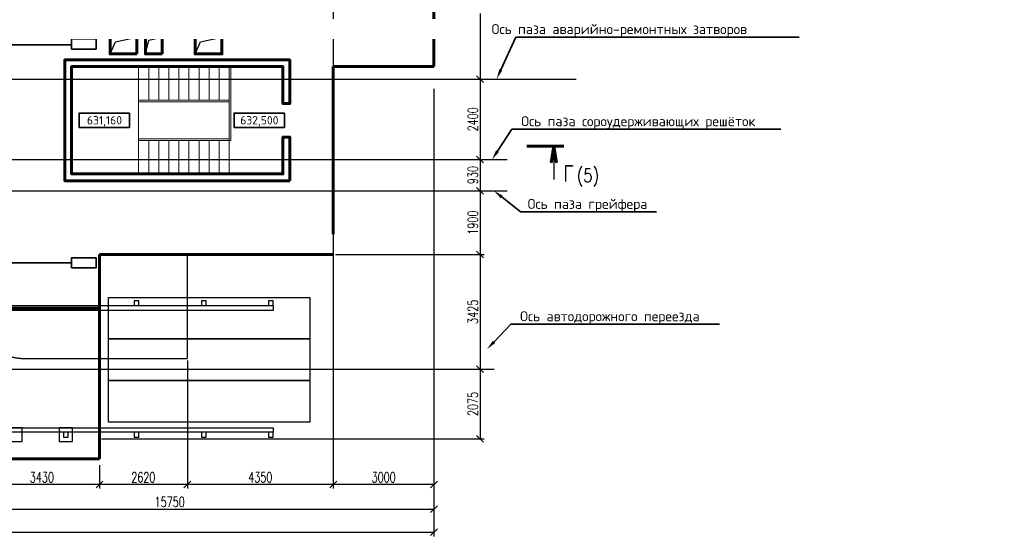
# Model space of a CAD drawing. Header units: millimetres. Extents: x 42975 to 708721, y 118172 to 172014.
# Tile 315 of 316: x 357980 to 387319, y 121030 to 136439. Entities that reach past the tile are written whole.
import ezdxf
from ezdxf import colors
from ezdxf.entities.mleader import LeaderData, LeaderLine
from ezdxf.enums import TextEntityAlignment as Align
from ezdxf.math import Vec2, Vec3

# ---------------------------------------------------------------- set-up
doc = ezdxf.new("R2010")
doc.units = ezdxf.units.MM
doc.set_wipeout_variables(frame=1)
doc.linetypes.add('ГТО-1 Пунктир', pattern=[7, 5, -2])
doc.linetypes.add('осевая', pattern=[50.8, 31.75, -6.35, 6.35, -6.35])
doc.layers.get('Defpoints').update_dxf_attribs({"color": 8})
for name, color, linetype, lineweight in [('ГТО-2_Бетон_025', 7, 'Continuous', 25), ('ГТО-2_Бетон_060', 3, 'Continuous', 60), ('ГТО-2_Выноски_035', 2, 'Continuous', 35), ('ГТО-2_Линии_035', 2, 'Continuous', 35), ('ГТО-2_Оси_025', 6, 'осевая', 25), ('ГТО-2_Пунктир_025', 151, 'ГТО-1 Пунктир', 25), ('СТП_Текст', 2, 'Continuous', 35)]:
    doc.layers.add(name, color=color, linetype=linetype, lineweight=lineweight)
doc.layers.add('ГТО-2_Штриховка_018', color=7, linetype='Continuous', lineweight=18, true_color=0x6b6b6b)
doc.layers.add('ОЗИМ_Размеры', color=7, linetype='Continuous')
doc.styles.add('MOSOBL (isocpeur)', font='isocpeur.ttf')
doc.styles.add('RomanS', font='romans.shx', dxfattribs={"width": 0.7})
doc.dimstyles.new('M100', dxfattribs={"dimscale": 100, "dimtxt": 3, "dimasz": 2, "dimexe": 1.25, "dimexo": 0.625, "dimtad": 3, "dimtoh": 1, "dimdec": 0, "dimtxsty": 'RomanS', "dimblk": 'OBLIQUE', "dimcen": 3, "dimclrt": 2, "dimaunit": 1, "dimadec": 4, "dimazin": 0, "dimtfac": 1, "dimtdec": 0, "dimtmove": 0, "dimatfit": 3, "dimfxl": 1, "dimtfill": 1, "dimarcsym": 0})

# ---------------------------------------------------------------- blocks, each defined once
blk = doc.blocks.new('A$C168002F8')
at = {"layer": 'ГТО-2_Штриховка_018'}
for p, q in [((6200, -7700), (6200, -10900)), ((6500, -7700), (6500, -8700)), ((6800, -7700), (6800, -8700)), ((7100, -7700), (7100, -8700)), ((7400, -7700), (7400, -8700)), ((7700, -7700), (7700, -8700)), ((8000, -7700), (8000, -8700)), ((8300, -7700), (8300, -8700)), ((8600, -7700), (8600, -8700)), ((8900, -7700), (8900, -9900)), ((8900, -7700), (8900, -9900)), ((8950, -7700), (8950, -9900)), ((6200, -8700), (8900, -8700)), ((6200, -8750), (8900, -8750)), ((6200, -9850), (8900, -9850)), ((6200, -9900), (8950, -9900)), ((6500, -9900), (6500, -10900)), ((6800, -9900), (6800, -10900)), ((7100, -9900), (7100, -10900)), ((7400, -9900), (7400, -10900)), ((7700, -9900), (7700, -10900)), ((8000, -9900), (8000, -10900)), ((8300, -9900), (8300, -10900)), ((8600, -9900), (8600, -10900)), ((8900, -9900), (8900, -10900))]:
    blk.add_line(p, q, dxfattribs=at)
at = {"layer": 'ГТО-2_Штриховка_018', "ltscale": 100}
for points in [[(6200, -8201, 0, 200, 0), (6854, -8201, 0, 0, 0), (8900, -8200, 0, 0, 0)], [(8900, -10404, 0, 200, 0), (8246, -10404, 0, 0, 0), (6200, -10404, 0, 0, 0)]]:
    blk.add_lwpolyline(points, format="xyseb", dxfattribs=at)
blk = doc.blocks.new('*U8')
blk.add_wipeout([(-7.5, -2.1), (7.5, -2.1), (7.5, 2.2), (-7.5, 2.2)])
at = {"color": 7}
blk.add_lwpolyline([(7.5, 2.2), (-7.5, 2.2), (-7.5, -2.1), (7.5, -2.1)], close=True, dxfattribs=at)
at = {"color": 2, "style": 'MOSOBL (isocpeur)', "flags": 8}
blk.add_attdef('ОТМЕТКА', text='', height=2.5, dxfattribs=at).set_placement((0, 0.05), align=Align.MIDDLE_CENTER)
blk = doc.blocks.new('_Oblique')
at = {"color": 0, "linetype": 'ByBlock', "lineweight": -2}
blk.add_line((-0.5, -0.5), (0.5, 0.5), dxfattribs=at)
blk = doc.blocks.new('*D25')
at = {"layer": 'Defpoints', "color": 0, "transparency": 16777216}
for p in [(370939, 143237), (370939, 134667), (371696, 134667)]:
    blk.add_point(p, dxfattribs=at)
at = {"layer": 'ОЗИМ_Размеры', "color": 0, "lineweight": -2, "transparency": 16777216}
for p, q in [((371001, 143237), (371821, 143237)), ((371696, 143237), (371696, 134667)), ((371001, 134667), (371821, 134667))]:
    blk.add_line(p, q, dxfattribs=at)
at = {"layer": 'ОЗИМ_Размеры', "color": 0, "lineweight": -2, "transparency": 16777216, "xscale": 200, "yscale": 200, "zscale": 200}
for p, rotation in [((371696, 143237), 90), ((371696, 134667), 270)]:
    blk.add_blockref('_Oblique', p, dxfattribs=dict(at, rotation=rotation))
at = {"layer": 'ОЗИМ_Размеры', "color": 2, "transparency": 16777216, "insert": (371483, 138952), "char_height": 300, "attachment_point": 5, "rotation": 90, "style": 'RomanS', "bg_fill": 3, "box_fill_scale": 1.1, "bg_fill_color": 256, "bg_fill_true_color": 13158600, "bg_fill_transparency": 0}
blk.add_mtext('8570', dxfattribs=at)
blk = doc.blocks.new('*D26')
at = {"layer": 'Defpoints', "color": 0, "transparency": 16777216}
for p in [(370939, 134667), (370939, 132267), (371696, 132267)]:
    blk.add_point(p, dxfattribs=at)
at = {"layer": 'ОЗИМ_Размеры', "color": 0, "lineweight": -2, "transparency": 16777216}
for p, q in [((371001, 134667), (371821, 134667)), ((371696, 134667), (371696, 132267)), ((371001, 132267), (371821, 132267))]:
    blk.add_line(p, q, dxfattribs=at)
at = {"layer": 'ОЗИМ_Размеры', "color": 0, "lineweight": -2, "transparency": 16777216, "xscale": 200, "yscale": 200, "zscale": 200}
for p, rotation in [((371696, 134667), 90), ((371696, 132267), 270)]:
    blk.add_blockref('_Oblique', p, dxfattribs=dict(at, rotation=rotation))
at = {"layer": 'ОЗИМ_Размеры', "color": 2, "transparency": 16777216, "insert": (371483, 133467), "char_height": 300, "attachment_point": 5, "rotation": 90, "style": 'RomanS', "bg_fill": 3, "box_fill_scale": 1.1, "bg_fill_color": 256, "bg_fill_true_color": 13158600, "bg_fill_transparency": 0}
blk.add_mtext('2400', dxfattribs=at)
blk = doc.blocks.new('*D27')
at = {"layer": 'Defpoints', "color": 0, "transparency": 16777216}
for p in [(370939, 132267), (370939, 131337)]:
    blk.add_point(p, dxfattribs=at)
at = {"layer": 'ОЗИМ_Размеры', "color": 0, "lineweight": -2, "transparency": 16777216}
for p, q in [((371001, 132267), (371821, 132267)), ((371696, 132267), (371696, 131337)), ((371001, 131337), (371821, 131337))]:
    blk.add_line(p, q, dxfattribs=at)
at = {"layer": 'ОЗИМ_Размеры', "color": 0, "lineweight": -2, "transparency": 16777216, "xscale": 200, "yscale": 200, "zscale": 200}
for p, rotation in [((371696, 132267), 90), ((371696, 131337), 270)]:
    blk.add_blockref('_Oblique', p, dxfattribs=dict(at, rotation=rotation))
at = {"layer": 'ОЗИМ_Размеры', "color": 2, "transparency": 16777216, "insert": (371483, 131802), "char_height": 300, "attachment_point": 5, "rotation": 90, "style": 'RomanS', "bg_fill": 3, "box_fill_scale": 1.1, "bg_fill_color": 256, "bg_fill_true_color": 13158600, "bg_fill_transparency": 0}
blk.add_mtext('930', dxfattribs=at)
at = {"layer": 'Defpoints', "color": 0, "transparency": 16777216}
blk.add_point((371696, 131337), dxfattribs=at)
blk = doc.blocks.new('*D28')
at = {"layer": 'Defpoints', "color": 0, "transparency": 16777216}
for p in [(370939, 131337), (370939, 129437), (371696, 129437)]:
    blk.add_point(p, dxfattribs=at)
at = {"layer": 'ОЗИМ_Размеры', "color": 0, "lineweight": -2, "transparency": 16777216}
for p, q in [((371001, 131337), (371821, 131337)), ((371696, 131337), (371696, 129437)), ((371001, 129437), (371821, 129437))]:
    blk.add_line(p, q, dxfattribs=at)
at = {"layer": 'ОЗИМ_Размеры', "color": 0, "lineweight": -2, "transparency": 16777216, "xscale": 200, "yscale": 200, "zscale": 200}
for p, rotation in [((371696, 131337), 90), ((371696, 129437), 270)]:
    blk.add_blockref('_Oblique', p, dxfattribs=dict(at, rotation=rotation))
at = {"layer": 'ОЗИМ_Размеры', "color": 2, "transparency": 16777216, "insert": (371483, 130387), "char_height": 300, "attachment_point": 5, "rotation": 90, "style": 'RomanS', "bg_fill": 3, "box_fill_scale": 1.1, "bg_fill_color": 256, "bg_fill_true_color": 13158600, "bg_fill_transparency": 0}
blk.add_mtext('1900', dxfattribs=at)
blk = doc.blocks.new('*D29')
at = {"layer": 'Defpoints', "color": 0, "transparency": 16777216}
for p in [(367325, 129437), (370939, 126012), (371696, 126012)]:
    blk.add_point(p, dxfattribs=at)
at = {"layer": 'ОЗИМ_Размеры', "color": 0, "lineweight": -2, "transparency": 16777216}
for p, q in [((367387, 129437), (371821, 129437)), ((371696, 129437), (371696, 126012)), ((371001, 126012), (371821, 126012))]:
    blk.add_line(p, q, dxfattribs=at)
at = {"layer": 'ОЗИМ_Размеры', "color": 0, "lineweight": -2, "transparency": 16777216, "xscale": 200, "yscale": 200, "zscale": 200}
for p, rotation in [((371696, 129437), 90), ((371696, 126012), 270)]:
    blk.add_blockref('_Oblique', p, dxfattribs=dict(at, rotation=rotation))
at = {"layer": 'ОЗИМ_Размеры', "color": 2, "transparency": 16777216, "insert": (371483, 127725), "char_height": 300, "attachment_point": 5, "rotation": 90, "style": 'RomanS', "bg_fill": 3, "box_fill_scale": 1.1, "bg_fill_color": 256, "bg_fill_true_color": 13158600, "bg_fill_transparency": 0}
blk.add_mtext('3425', dxfattribs=at)
blk = doc.blocks.new('*D54')
at = {"layer": 'Defpoints', "color": 0, "transparency": 16777216}
for p in [(368836, 126012), (360355, 123937), (371696, 123937)]:
    blk.add_point(p, dxfattribs=at)
at = {"layer": 'ОЗИМ_Размеры', "color": 0, "lineweight": -2, "transparency": 16777216}
for p, q in [((368898, 126012), (371821, 126012)), ((371696, 126012), (371696, 123937)), ((360417, 123937), (371821, 123937))]:
    blk.add_line(p, q, dxfattribs=at)
at = {"layer": 'ОЗИМ_Размеры', "color": 0, "lineweight": -2, "transparency": 16777216, "xscale": 200, "yscale": 200, "zscale": 200}
for p, rotation in [((371696, 126012), 90), ((371696, 123937), 270)]:
    blk.add_blockref('_Oblique', p, dxfattribs=dict(at, rotation=rotation))
at = {"layer": 'ОЗИМ_Размеры', "color": 2, "transparency": 16777216, "insert": (371483, 124975), "char_height": 300, "attachment_point": 5, "rotation": 90, "style": 'RomanS', "bg_fill": 3, "box_fill_scale": 1.1, "bg_fill_color": 256, "bg_fill_true_color": 13158600, "bg_fill_transparency": 0}
blk.add_mtext('2075', dxfattribs=at)
blk = doc.blocks.new('*D55')
at = {"layer": 'Defpoints', "color": 0, "transparency": 16777216}
for p in [(367325, 134437), (370325, 134437), (367325, 122578)]:
    blk.add_point(p, dxfattribs=at)
at = {"layer": 'ОЗИМ_Размеры', "color": 0, "lineweight": -2, "transparency": 16777216}
for p, q in [((367325, 134375), (367325, 122453)), ((370325, 134375), (370325, 122453)), ((370325, 122578), (367325, 122578))]:
    blk.add_line(p, q, dxfattribs=at)
at = {"layer": 'ОЗИМ_Размеры', "color": 0, "lineweight": -2, "transparency": 16777216, "xscale": 200, "yscale": 200, "zscale": 200, "rotation": 180}
blk.add_blockref('_Oblique', (367325, 122578), dxfattribs=at)
at = {"layer": 'ОЗИМ_Размеры', "color": 0, "lineweight": -2, "transparency": 16777216, "xscale": 200, "yscale": 200, "zscale": 200}
blk.add_blockref('_Oblique', (370325, 122578), dxfattribs=at)
at = {"layer": 'ОЗИМ_Размеры', "color": 2, "transparency": 16777216, "insert": (368825, 122790), "char_height": 300, "attachment_point": 5, "style": 'RomanS', "bg_fill": 3, "box_fill_scale": 1.1, "bg_fill_color": 256, "bg_fill_true_color": 13158600, "bg_fill_transparency": 0}
blk.add_mtext('3000', dxfattribs=at)
blk = doc.blocks.new('*D56')
at = {"layer": 'Defpoints', "color": 0, "transparency": 16777216}
for p in [(367325, 134437), (362975, 126337), (362975, 122578)]:
    blk.add_point(p, dxfattribs=at)
at = {"layer": 'ОЗИМ_Размеры', "color": 0, "lineweight": -2, "transparency": 16777216}
for p, q in [((367325, 134375), (367325, 122453)), ((362975, 126275), (362975, 122453)), ((367325, 122578), (362975, 122578))]:
    blk.add_line(p, q, dxfattribs=at)
at = {"layer": 'ОЗИМ_Размеры', "color": 0, "lineweight": -2, "transparency": 16777216, "xscale": 200, "yscale": 200, "zscale": 200, "rotation": 180}
blk.add_blockref('_Oblique', (362975, 122578), dxfattribs=at)
at = {"layer": 'ОЗИМ_Размеры', "color": 0, "lineweight": -2, "transparency": 16777216, "xscale": 200, "yscale": 200, "zscale": 200}
blk.add_blockref('_Oblique', (367325, 122578), dxfattribs=at)
at = {"layer": 'ОЗИМ_Размеры', "color": 2, "transparency": 16777216, "insert": (365150, 122790), "char_height": 300, "attachment_point": 5, "style": 'RomanS', "bg_fill": 3, "box_fill_scale": 1.1, "bg_fill_color": 256, "bg_fill_true_color": 13158600, "bg_fill_transparency": 0}
blk.add_mtext('4350', dxfattribs=at)
blk = doc.blocks.new('*D30')
at = {"layer": 'Defpoints', "color": 0, "transparency": 16777216}
for p in [(360355, 123219), (362975, 123219), (360355, 122578)]:
    blk.add_point(p, dxfattribs=at)
at = {"layer": 'ОЗИМ_Размеры', "color": 0, "lineweight": -2, "transparency": 16777216}
for p, q in [((360355, 123157), (360355, 122453)), ((362975, 123157), (362975, 122453)), ((362975, 122578), (360355, 122578))]:
    blk.add_line(p, q, dxfattribs=at)
at = {"layer": 'ОЗИМ_Размеры', "color": 0, "lineweight": -2, "transparency": 16777216, "xscale": 200, "yscale": 200, "zscale": 200, "rotation": 180}
blk.add_blockref('_Oblique', (360355, 122578), dxfattribs=at)
at = {"layer": 'ОЗИМ_Размеры', "color": 0, "lineweight": -2, "transparency": 16777216, "xscale": 200, "yscale": 200, "zscale": 200}
blk.add_blockref('_Oblique', (362975, 122578), dxfattribs=at)
at = {"layer": 'ОЗИМ_Размеры', "color": 2, "transparency": 16777216, "insert": (361665, 122790), "char_height": 300, "attachment_point": 5, "style": 'RomanS', "bg_fill": 3, "box_fill_scale": 1.1, "bg_fill_color": 256, "bg_fill_true_color": 13158600, "bg_fill_transparency": 0}
blk.add_mtext('2620', dxfattribs=at)
blk = doc.blocks.new('*D31')
at = {"layer": 'Defpoints', "color": 0, "transparency": 16777216}
for p in [(356925, 123219), (360355, 123219), (356925, 122578)]:
    blk.add_point(p, dxfattribs=at)
at = {"layer": 'ОЗИМ_Размеры', "color": 0, "lineweight": -2, "transparency": 16777216}
for p, q in [((356925, 123157), (356925, 122453)), ((360355, 123157), (360355, 122453)), ((360355, 122578), (356925, 122578))]:
    blk.add_line(p, q, dxfattribs=at)
at = {"layer": 'ОЗИМ_Размеры', "color": 0, "lineweight": -2, "transparency": 16777216, "xscale": 200, "yscale": 200, "zscale": 200, "rotation": 180}
blk.add_blockref('_Oblique', (356925, 122578), dxfattribs=at)
at = {"layer": 'ОЗИМ_Размеры', "color": 0, "lineweight": -2, "transparency": 16777216, "xscale": 200, "yscale": 200, "zscale": 200}
blk.add_blockref('_Oblique', (360355, 122578), dxfattribs=at)
at = {"layer": 'ОЗИМ_Размеры', "color": 2, "transparency": 16777216, "insert": (358640, 122790), "char_height": 300, "attachment_point": 5, "style": 'RomanS', "bg_fill": 3, "box_fill_scale": 1.1, "bg_fill_color": 256, "bg_fill_true_color": 13158600, "bg_fill_transparency": 0}
blk.add_mtext('3430', dxfattribs=at)
blk = doc.blocks.new('*D50')
at = {"layer": 'Defpoints', "color": 0, "transparency": 16777216}
for p in [(370325, 134437), (354575, 121948), (370325, 121844)]:
    blk.add_point(p, dxfattribs=at)
at = {"layer": 'ОЗИМ_Размеры', "color": 0, "lineweight": -2, "transparency": 16777216}
for p, q in [((370325, 134375), (370325, 121719)), ((354575, 121885), (354575, 121719)), ((354575, 121844), (370325, 121844))]:
    blk.add_line(p, q, dxfattribs=at)
at = {"layer": 'ОЗИМ_Размеры', "color": 0, "lineweight": -2, "transparency": 16777216, "xscale": 200, "yscale": 200, "zscale": 200, "rotation": 180}
blk.add_blockref('_Oblique', (354575, 121844), dxfattribs=at)
at = {"layer": 'ОЗИМ_Размеры', "color": 0, "lineweight": -2, "transparency": 16777216, "xscale": 200, "yscale": 200, "zscale": 200}
blk.add_blockref('_Oblique', (370325, 121844), dxfattribs=at)
at = {"layer": 'ОЗИМ_Размеры', "color": 2, "transparency": 16777216, "insert": (362450, 122057), "char_height": 300, "attachment_point": 5, "style": 'RomanS', "bg_fill": 3, "box_fill_scale": 1.1, "bg_fill_color": 256, "bg_fill_true_color": 13158600, "bg_fill_transparency": 0}
blk.add_mtext('15750', dxfattribs=at)
blk = doc.blocks.new('*D51')
at = {"layer": 'Defpoints', "color": 0, "transparency": 16777216}
for p in [(370325, 134437), (307025, 128737), (370325, 121155)]:
    blk.add_point(p, dxfattribs=at)
at = {"layer": 'ОЗИМ_Размеры', "color": 0, "lineweight": -2, "transparency": 16777216}
for p, q in [((370325, 134375), (370325, 121030)), ((307025, 128675), (307025, 121030)), ((307025, 121155), (370325, 121155))]:
    blk.add_line(p, q, dxfattribs=at)
at = {"layer": 'ОЗИМ_Размеры', "color": 0, "lineweight": -2, "transparency": 16777216, "xscale": 200, "yscale": 200, "zscale": 200, "rotation": 180}
blk.add_blockref('_Oblique', (307025, 121155), dxfattribs=at)
at = {"layer": 'ОЗИМ_Размеры', "color": 0, "lineweight": -2, "transparency": 16777216, "xscale": 200, "yscale": 200, "zscale": 200}
blk.add_blockref('_Oblique', (370325, 121155), dxfattribs=at)
at = {"layer": 'ОЗИМ_Размеры', "color": 2, "transparency": 16777216, "insert": (338675, 121368), "char_height": 300, "attachment_point": 5, "style": 'RomanS', "bg_fill": 3, "box_fill_scale": 1.1, "bg_fill_color": 256, "bg_fill_true_color": 13158600, "bg_fill_transparency": 0}
blk.add_mtext('63300', dxfattribs=at)
blk = doc.blocks.new('Сечен_Верх_Право_Лист')
at = {"color": 7, "linetype": 'Continuous', "lineweight": 25}
blk.add_line((11.94, 0), (11.94, 10), dxfattribs=at)
at = {"color": 3, "linetype": 'Continuous', "lineweight": 60}
for p, q in [((11.94, 0), (11.11, 5)), ((11.94, 0), (12.78, 5)), ((14.94, 0), (3.94, 0))]:
    blk.add_line(p, q, dxfattribs=at)
at = {"color": 3, "linetype": 'Continuous', "lineweight": 60, "ltscale": 0.01, "style": 'RomanS', "width": 0.8, "flags": 8}
blk.add_attdef('СЕЧ', (16.55, 5.68), '', height=5, dxfattribs=at)
at = {"color": 2, "linetype": 'Continuous', "lineweight": 35, "ltscale": 0.01, "style": 'RomanS', "width": 0.8, "flags": 8}
blk.add_attdef('ЛИСТ', (22.46, 5.64), '', height=4, dxfattribs=at)

msp = doc.modelspace()

# ---------------------------------------------------------------- linework, layer by layer
at = {"layer": 'ГТО-2_Бетон_025'}
for p, q in [((360837.7, 135778.5), (361474.9, 135918.1)), ((361828.7, 135830.6), (362224.9, 135918.1)), ((363367.7, 135778), (364004.9, 135917.6)), ((360674.9, 135418.1), (360837.7, 135778.5)), ((361724.9, 135418.1), (361828.7, 135830.6)), ((363204.7, 135417.4), (363367.7, 135778))]:
    msp.add_line(p, q, dxfattribs=at)
for points in [[(360622.6, 128157.2), (366622.6, 128157.2), (366622.6, 126917.2), (360622.6, 126917.2)], [(361394.6, 127912.2), (361534.6, 127912.2), (361534.6, 128052.2), (361394.6, 128052.2)], [(363394.6, 127912.2), (363534.6, 127912.2), (363534.6, 128052.2), (363394.6, 128052.2)], [(365394.6, 127912.2), (365534.6, 127912.2), (365534.6, 128052.2), (365394.6, 128052.2)], [(365534.6, 127762.2), (308614.6, 127762.2), (308614.6, 127912.2), (365534.6, 127912.2)], [(360622.6, 126917.2), (366622.6, 126917.2), (366622.6, 125677.2), (360622.6, 125677.2)], [(360622.6, 125677.2), (366622.6, 125677.2), (366622.6, 124437.2), (360622.6, 124437.2)], [(365534.6, 124132.2), (308614.6, 124132.2), (308614.6, 124262.2), (365534.6, 124262.2)], [(357654.6, 123862.2), (358054.6, 123862.2), (358054.6, 124262.2), (357654.6, 124262.2)], [(359154.6, 123862.2), (359554.6, 123862.2), (359554.6, 124262.2), (359154.6, 124262.2)], [(359284.6, 123992.2), (359424.6, 123992.2), (359424.6, 124132.2), (359284.6, 124132.2)], [(361394.6, 123992.2), (361534.6, 123992.2), (361534.6, 124132.2), (361394.6, 124132.2)], [(363394.6, 123992.2), (363534.6, 123992.2), (363534.6, 124132.2), (363394.6, 124132.2)], [(365394.6, 123992.2), (365534.6, 123992.2), (365534.6, 124132.2), (365394.6, 124132.2)]]:
    msp.add_lwpolyline(points, close=True, dxfattribs=at)
at = {"layer": 'ГТО-2_Бетон_060'}
for p, q in [((370324.6, 143237.2), (370324.6, 135037.2)), ((370324.6, 135037.2), (367324.6, 135037.2)), ((367324.6, 135037.2), (367324.6, 134737.2)), ((367324.6, 134737.2), (367324.6, 132737.2)), ((367324.6, 132737.2), (367324.6, 132007.2)), ((367324.6, 132007.2), (367324.6, 130037.2)), ((362974.6, 129437.2), (360354.6, 129437.2)), ((360354.6, 129437.2), (360354.6, 123337.2)), ((367324.6, 129437.2), (362974.6, 129437.2)), ((313794.6, 127837.2), (360354.6, 127837.2)), ((360354.6, 123337.2), (356924.6, 123337.2))]:
    msp.add_line(p, q, dxfattribs=at)
for points in [[(361474.9, 135418.1), (361474.9, 135918.1), (360674.9, 135918.1), (360674.9, 135418.1)], [(362224.9, 135418.1), (362224.9, 135918.1), (361724.9, 135918.1), (361724.9, 135418.1)], [(363204.9, 135917.6), (363204.9, 135417.6), (364004.9, 135417.6), (364004.9, 135917.6)]]:
    msp.add_lwpolyline(points, close=True, dxfattribs=at)
at = {"layer": 'ГТО-2_Линии_035', "color": 2}
for p, q in [((307854.6, 135687.2), (359524.6, 135687.2)), ((307854.6, 129187.2), (359524.6, 129187.2))]:
    msp.add_line(p, q, dxfattribs=at)
for points in [[(359524.6, 135559.7), (360254.6, 135559.7), (360254.6, 135864.7), (359524.6, 135864.7)], [(359524.6, 129034.7), (360254.6, 129034.7), (360254.6, 129339.7), (359524.6, 129339.7)]]:
    msp.add_lwpolyline(points, close=True, dxfattribs=at)
at = {"layer": 'ГТО-2_Оси_025', "ltscale": 0.5}
for p, q in [((316510.3, 134667.2), (374566.3, 134667.2)), ((316460.5, 132267.2), (372505.4, 132267.2)), ((316460.5, 131337.2), (372505.4, 131337.2)), ((307798.4, 126012.2), (372118.7, 126012.2))]:
    msp.add_line(p, q, dxfattribs=at)
at = {"layer": 'ГТО-2_Пунктир_025'}
msp.add_line((358074.6, 126337.1), (362974.6, 126337.2), dxfattribs=at)
msp.add_lwpolyline([(310824.6, 151037.2), (310824.6, 151937.2), (316939.6, 151937.2), (316939.6, 162537.2), (353094.6, 162537.2), (353094.6, 151937.2), (367324.6, 151937.2), (367324.6, 135037.2)], dxfattribs=at)
msp.add_arc((358074.6, 127487.2), 1150, 180, 270, dxfattribs=at)

# ---------------------------------------------------------------- block references
at = {"layer": 'ГТО-2_Штриховка_018', "color": 1}
msp.add_blockref('A$C168002F8', (355324.6, 142737.2), dxfattribs=at)
at = {"layer": 'СТП_Текст'}
ref = msp.add_blockref('*U8', (360506.1, 133432.9), dxfattribs=dict(at, xscale=100, yscale=100, zscale=100))
ref.add_attrib('ОТМЕТКА', '631,160', dxfattribs={"layer": '0', "color": 2, "height": 250, "style": 'MOSOBL (isocpeur)'}).set_placement((360506.1, 133437.9), align=Align.MIDDLE_CENTER)

# ---------------------------------------------------------------- next in the draw order: block references
ref = msp.add_blockref('*U8', (365120.3, 133432.9), dxfattribs=dict(at, xscale=100, yscale=100, zscale=100))
ref.add_attrib('ОТМЕТКА', '632,500', dxfattribs={"layer": '0', "color": 2, "height": 250, "style": 'MOSOBL (isocpeur)'}).set_placement((365120.3, 133437.9), align=Align.MIDDLE_CENTER)

# ---------------------------------------------------------------- next in the draw order: leaders
at = {"layer": 'ГТО-2_Выноски_035'}
ml = msp.add_multileader_mtext('Standard', dxfattribs=at)
ml.set_content('Ось паза сороудерживающих решёток', color=256, style='MOSOBL (isocpeur)')
ml.set_leader_properties(color=7, lineweight=-1)
ml.build(insert=Vec2(0, 0))
ml.multileader.update_dxf_attribs({"has_dogleg": 0, "text_left_attachment_type": 6, "text_right_attachment_type": 6, "dogleg_length": 0, "arrow_head_size": 300, "scale": 100})
ctx = ml.context
ctx.base_point, ctx.scale, ctx.char_height, ctx.arrow_head_size, ctx.landing_gap_size, ctx.plane_origin = Vec3(372641.4, 133170.8), 100, 300, 300, 200, Vec3(370616.8, 128940.3)
ctx.left_attachment, ctx.right_attachment, ctx.text_align_type = 6, 6, 1
notes = []
notes.append((ctx, [(0, (1, 1, 0), (372641.4, 133170.8), (1, 0), 0, [(0, [(372054.3, 132267.2)], 0, [])])]))
ctx.mtext.insert, ctx.mtext.alignment, ctx.mtext.flow_direction = Vec3(376411.4, 133560.8), 2, 5
ctx.mtext.has_bg_fill, ctx.mtext.bg_color, ctx.mtext.bg_scale_factor, ctx.mtext.bg_transparency, ctx.mtext.use_window_bg_color = 1, -1073741824, 1.5, 0, 1
ml = msp.add_multileader_mtext('Standard', dxfattribs=at)
ml.set_content('Ось паза грейфера', color=256, style='MOSOBL (isocpeur)')
ml.set_leader_properties(color=7, lineweight=-1)
ml.build(insert=Vec2(0, 0))
ml.multileader.update_dxf_attribs({"has_dogleg": 0, "text_left_attachment_type": 6, "text_right_attachment_type": 6, "dogleg_length": 0, "arrow_head_size": 300, "scale": 100})
ctx = ml.context
ctx.base_point, ctx.scale, ctx.char_height, ctx.arrow_head_size, ctx.landing_gap_size, ctx.plane_origin = Vec3(372905.2, 130705.1), 100, 300, 300, 200, Vec3(370477.8, 127760.3)
ctx.left_attachment, ctx.right_attachment, ctx.text_align_type = 6, 6, 1
notes.append((ctx, [(0, (1, 1, 0), (372905.2, 130705.1), (1, 0), 0, [(0, [(372110.5, 131337.2)], 0, [])])]))
ctx.mtext.insert, ctx.mtext.alignment, ctx.mtext.flow_direction = Vec3(374897.7, 131095.1), 2, 5
ctx.mtext.has_bg_fill, ctx.mtext.bg_color, ctx.mtext.bg_scale_factor, ctx.mtext.bg_transparency, ctx.mtext.use_window_bg_color = 1, -1073741824, 1.5, 0, 1
for ctx, leaders in notes:
    for number, flags, end, landing, length, lines in leaders:
        leader = LeaderData()
        leader.index, (leader.has_last_leader_line, leader.has_dogleg_vector, leader.attachment_direction) = number, flags
        leader.last_leader_point, leader.dogleg_vector, leader.dogleg_length = Vec3(end), Vec3(landing), length
        for number, points, colour, breaks in lines:
            line = LeaderLine()
            line.index, line.vertices, line.color, line.breaks = number, Vec3.list(points), colors.encode_raw_color(colour), breaks
            leader.lines.append(line)
        ctx.leaders.append(leader)

# ---------------------------------------------------------------- next in the draw order: linework, layer by layer
at = {"layer": 'ГТО-2_Бетон_060'}
msp.add_lwpolyline([(366024.5, 131637.2), (366024.5, 132937.2), (365824.5, 132937.2), (365824.5, 131837.2), (359524.5, 131837.2), (359524.5, 135037.2), (365824.5, 135037.2), (365824.5, 133937.2), (366024.5, 133937.2), (366024.5, 135237.2), (359324.5, 135237.2), (359324.5, 131637.2)], close=True, dxfattribs=at)

# ---------------------------------------------------------------- next in the draw order: block references
ref = msp.add_blockref('Сечен_Верх_Право_Лист', (372700.9, 132667.2), dxfattribs=dict(xscale=-100, yscale=100, zscale=100, rotation=180))
ref.add_attrib('СЕЧ', 'Г', (374181.1, 131599.5), dxfattribs={"color": 3, "linetype": 'Continuous', "lineweight": 60, "ltscale": 0.01, "height": 500, "style": 'RomanS', "width": 0.8})
ref.add_attrib('ЛИСТ', '(5)', (374580.3, 131594.5), dxfattribs={"color": 2, "linetype": 'Continuous', "lineweight": 35, "ltscale": 0.01, "height": 400, "style": 'RomanS', "width": 0.8})

# ---------------------------------------------------------------- next in the draw order: leaders
at = {"layer": 'ГТО-2_Выноски_035'}
ml = msp.add_multileader_mtext('Standard', dxfattribs=at)
ml.set_content('Ось паза аварийно-ремонтных затворов', color=256, style='MOSOBL (isocpeur)')
ml.set_leader_properties(color=7, lineweight=-1)
ml.build(insert=Vec2(0, 0))
ml.multileader.update_dxf_attribs({"has_dogleg": 0, "text_left_attachment_type": 6, "text_right_attachment_type": 6, "dogleg_length": 0, "arrow_head_size": 300, "scale": 100})
ctx = ml.context
ctx.base_point, ctx.scale, ctx.char_height, ctx.arrow_head_size, ctx.landing_gap_size, ctx.plane_origin = Vec3(372760.8, 135917.6), 100, 300, 300, 200, Vec3(370333.3, 131040.3)
ctx.left_attachment, ctx.right_attachment, ctx.text_align_type = 6, 6, 1
notes = []
notes.append((ctx, [(0, (1, 1, 0), (372760.8, 135917.6), (1, 0), 0, [(0, [(372191.4, 134667.2)], 0, [])])]))
ctx.mtext.insert, ctx.mtext.width, ctx.mtext.alignment, ctx.mtext.flow_direction = Vec3(375848.3, 136307.6), 6657.464, 2, 5
ctx.mtext.has_bg_fill, ctx.mtext.bg_color, ctx.mtext.bg_scale_factor, ctx.mtext.bg_transparency, ctx.mtext.use_window_bg_color = 1, -1073741824, 1.5, 0, 1
for ctx, leaders in notes:
    for number, flags, end, landing, length, lines in leaders:
        leader = LeaderData()
        leader.index, (leader.has_last_leader_line, leader.has_dogleg_vector, leader.attachment_direction) = number, flags
        leader.last_leader_point, leader.dogleg_vector, leader.dogleg_length = Vec3(end), Vec3(landing), length
        for number, points, colour, breaks in lines:
            line = LeaderLine()
            line.index, line.vertices, line.color, line.breaks = number, Vec3.list(points), colors.encode_raw_color(colour), breaks
            leader.lines.append(line)
        ctx.leaders.append(leader)

# ---------------------------------------------------------------- next in the draw order: dimensions: what is measured, and where the dimension line sits
at = {"layer": 'ОЗИМ_Размеры'}
dim = msp.add_linear_dim(base=(371695.8, 134667.2), p1=(370938.6, 143237.2), p2=(370938.6, 134667.2), angle=90, dimstyle='M100', dxfattribs=at)
dim.commit()
dim.dimension.update_dxf_attribs({"geometry": '*D25', "text_midpoint": (371483.3, 138952.2)})

# ---------------------------------------------------------------- next in the draw order: dimensions: what is measured, and where the dimension line sits
dim = msp.add_linear_dim(base=(371695.8, 132267.2), p1=(370938.6, 134667.2), p2=(370938.6, 132267.2), angle=90, dimstyle='M100', dxfattribs=at)
dim.commit()
dim.dimension.update_dxf_attribs({"geometry": '*D26', "text_midpoint": (371483.3, 133467.2)})

# ---------------------------------------------------------------- next in the draw order: leaders
at = {"layer": 'ГТО-2_Выноски_035'}
ml = msp.add_multileader_mtext('Standard', dxfattribs=at)
ml.set_content('Ось подкранового рельса', color=256, style='MOSOBL (isocpeur)')
ml.set_leader_properties(color=7, lineweight=-1)
ml.build(insert=Vec2(0, 0))
ml.multileader.update_dxf_attribs({"has_dogleg": 0, "text_left_attachment_type": 6, "text_right_attachment_type": 6, "dogleg_length": 0, "arrow_head_size": 300, "scale": 100})
ctx = ml.context
ctx.base_point, ctx.scale, ctx.char_height, ctx.arrow_head_size, ctx.landing_gap_size, ctx.plane_origin = Vec3(371357.4, 136692.6), 100, 300, 300, 200, Vec3(362663.5, 135019.8)
ctx.left_attachment, ctx.right_attachment, ctx.text_align_type = 6, 6, 1
notes = []
notes.append((ctx, [(0, (1, 1, 0), (371357.4, 136692.6), (1, 0), 0, [(0, [(365911.3, 137737.2)], 0, [])])]))
ctx.mtext.insert, ctx.mtext.alignment, ctx.mtext.flow_direction = Vec3(373927.4, 137082.6), 2, 5
ctx.mtext.has_bg_fill, ctx.mtext.bg_color, ctx.mtext.bg_scale_factor, ctx.mtext.bg_transparency, ctx.mtext.use_window_bg_color = 1, -1073741824, 1.5, 0, 1
for ctx, leaders in notes:
    for number, flags, end, landing, length, lines in leaders:
        leader = LeaderData()
        leader.index, (leader.has_last_leader_line, leader.has_dogleg_vector, leader.attachment_direction) = number, flags
        leader.last_leader_point, leader.dogleg_vector, leader.dogleg_length = Vec3(end), Vec3(landing), length
        for number, points, colour, breaks in lines:
            line = LeaderLine()
            line.index, line.vertices, line.color, line.breaks = number, Vec3.list(points), colors.encode_raw_color(colour), breaks
            leader.lines.append(line)
        ctx.leaders.append(leader)

# ---------------------------------------------------------------- next in the draw order: dimensions: what is measured, and where the dimension line sits
at = {"layer": 'ОЗИМ_Размеры'}
dim = msp.add_linear_dim(base=(371695.8, 131337.2), p1=(370938.6, 132267.2), p2=(370938.6, 131337.2), angle=90, dimstyle='M100', dxfattribs=at)
dim.commit()
dim.dimension.update_dxf_attribs({"geometry": '*D27', "text_midpoint": (371483.3, 131802.2)})

# ---------------------------------------------------------------- next in the draw order: dimensions: what is measured, and where the dimension line sits
dim = msp.add_linear_dim(base=(371695.8, 129437.2), p1=(370938.6, 131337.2), p2=(370938.6, 129437.2), angle=90, dimstyle='M100', dxfattribs=at)
dim.commit()
dim.dimension.update_dxf_attribs({"geometry": '*D28', "text_midpoint": (371483.3, 130387.2)})

# ---------------------------------------------------------------- next in the draw order: dimensions: what is measured, and where the dimension line sits
dim = msp.add_linear_dim(base=(371695.8, 126012.2), p1=(367324.6, 129437.2), p2=(370938.6, 126012.2), angle=90, dimstyle='M100', dxfattribs=at)
dim.commit()
dim.dimension.update_dxf_attribs({"geometry": '*D29', "text_midpoint": (371483.3, 127724.7)})

# ---------------------------------------------------------------- next in the draw order: dimensions: what is measured, and where the dimension line sits
dim = msp.add_linear_dim(base=(371695.8, 123937.2), p1=(368836, 126012.2), p2=(360354.6, 123937.2), angle=90, dimstyle='M100', dxfattribs=at)
dim.commit()
dim.dimension.update_dxf_attribs({"geometry": '*D54', "text_midpoint": (371483.3, 124974.7)})

# ---------------------------------------------------------------- next in the draw order: leaders
at = {"layer": 'ГТО-2_Выноски_035'}
ml = msp.add_multileader_mtext('Standard', dxfattribs=at)
ml.set_content('Ось автодорожного переезда', color=256, style='MOSOBL (isocpeur)')
ml.set_leader_properties(color=7, lineweight=-1)
ml.build(insert=Vec2(0, 0))
ml.multileader.update_dxf_attribs({"has_dogleg": 0, "text_left_attachment_type": 6, "text_right_attachment_type": 6, "dogleg_length": 0, "arrow_head_size": 300, "scale": 100})
ctx = ml.context
ctx.base_point, ctx.scale, ctx.char_height, ctx.arrow_head_size, ctx.landing_gap_size, ctx.plane_origin = Vec3(372613.3, 127354.7), 100, 300, 300, 200, Vec3(370185.8, 122815.5)
ctx.left_attachment, ctx.right_attachment, ctx.text_align_type = 6, 6, 1
notes = []
notes.append((ctx, [(0, (1, 1, 0), (372613.3, 127354.7), (1, 0), 0, [(0, [(371906.8, 126612.2)], 0, [])])]))
ctx.mtext.insert, ctx.mtext.alignment, ctx.mtext.flow_direction = Vec3(375565.8, 127744.7), 2, 5
ctx.mtext.has_bg_fill, ctx.mtext.bg_color, ctx.mtext.bg_scale_factor, ctx.mtext.bg_transparency, ctx.mtext.use_window_bg_color = 1, -1073741824, 1.5, 0, 1
for ctx, leaders in notes:
    for number, flags, end, landing, length, lines in leaders:
        leader = LeaderData()
        leader.index, (leader.has_last_leader_line, leader.has_dogleg_vector, leader.attachment_direction) = number, flags
        leader.last_leader_point, leader.dogleg_vector, leader.dogleg_length = Vec3(end), Vec3(landing), length
        for number, points, colour, breaks in lines:
            line = LeaderLine()
            line.index, line.vertices, line.color, line.breaks = number, Vec3.list(points), colors.encode_raw_color(colour), breaks
            leader.lines.append(line)
        ctx.leaders.append(leader)

# ---------------------------------------------------------------- next in the draw order: dimensions: what is measured, and where the dimension line sits
at = {"layer": 'ОЗИМ_Размеры'}
dim = msp.add_linear_dim(base=(367324.6, 122577.8), p1=(370324.6, 134437.2), p2=(367324.6, 134437.2), dimstyle='M100', dxfattribs=at)
dim.commit()
dim.dimension.update_dxf_attribs({"geometry": '*D55', "text_midpoint": (368824.6, 122790.3)})

# ---------------------------------------------------------------- next in the draw order: dimensions: what is measured, and where the dimension line sits
dim = msp.add_linear_dim(base=(362974.6, 122577.8), p1=(367324.6, 134437.2), p2=(362974.6, 126337.1), dimstyle='M100', dxfattribs=at)
dim.commit()
dim.dimension.update_dxf_attribs({"geometry": '*D56', "text_midpoint": (365149.6, 122790.3)})

# ---------------------------------------------------------------- next in the draw order: dimensions: what is measured, and where the dimension line sits
dim = msp.add_linear_dim(base=(360354.6, 122577.8), p1=(362974.6, 123219), p2=(360354.6, 123219), dimstyle='M100', dxfattribs=at)
dim.commit()
dim.dimension.update_dxf_attribs({"geometry": '*D30', "text_midpoint": (361664.6, 122790.3)})

# ---------------------------------------------------------------- next in the draw order: dimensions: what is measured, and where the dimension line sits
dim = msp.add_linear_dim(base=(356924.6, 122577.8), p1=(360354.6, 123219), p2=(356924.6, 123219), dimstyle='M100', dxfattribs=at)
dim.commit()
dim.dimension.update_dxf_attribs({"geometry": '*D31', "text_midpoint": (358639.6, 122790.3)})

# ---------------------------------------------------------------- next in the draw order: dimensions: what is measured, and where the dimension line sits
dim = msp.add_linear_dim(base=(370324.6, 121844.2), p1=(354574.6, 121947.9), p2=(370324.6, 134437.2), dimstyle='M100', dxfattribs=at)
dim.commit()
dim.dimension.update_dxf_attribs({"geometry": '*D50', "text_midpoint": (362449.6, 122056.7)})

# ---------------------------------------------------------------- next in the draw order: dimensions: what is measured, and where the dimension line sits
dim = msp.add_linear_dim(base=(370324.6, 121155.3), p1=(307024.6, 128737.2), p2=(370324.6, 134437.2), dimstyle='M100', dxfattribs=at)
dim.commit()
dim.dimension.update_dxf_attribs({"geometry": '*D51', "text_midpoint": (338674.6, 121367.8)})

# ---------------------------------------------------------------- next in the draw order: linework, layer by layer
at = {"layer": 'ГТО-2_Пунктир_025'}
msp.add_line((362974.6, 129437.2), (362974.6, 126337.2), dxfattribs=at)

doc.saveas('drawing.dxf')
